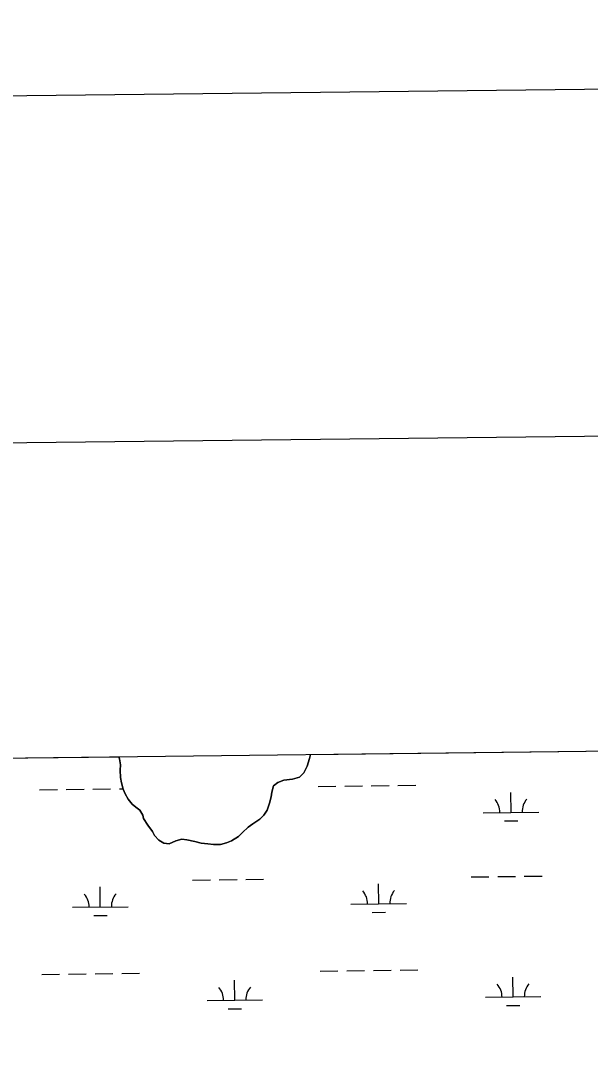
# Model space of a CAD drawing. Extents: x 3684037 to 3722149, y 433263 to 459021.
# Drawn here: x 3709603 to 3710631, y 456584 to 458438 of the extents above; entities that cross this region are included whole.
import ezdxf

# ---------------------------------------------------------------- set-up
doc = ezdxf.new("R2010")
doc.units = 0
for name, color, linetype in [('G-ANNO-NPLT', 7, 'Continuous'), ('V-ANNO-SYMB', 7, 'Continuous'), ('V-GRID-FRAM', 7, 'Continuous'), ('V-TOPO-SHOR', 7, 'Continuous'), ('V-WETL-SWMP', 7, 'Continuous')]:
    doc.layers.add(name, color=color, linetype=linetype)

msp = doc.modelspace()

# ---------------------------------------------------------------- linework, layer by layer
at = {"layer": 'G-ANNO-NPLT'}
msp.add_lwpolyline([(3684901, 433846.3), (3721565.2, 434273), (3721284, 458438), (3684619.8, 458011.4)], close=True, dxfattribs=at)
at = {"layer": 'V-ANNO-SYMB'}
msp.add_lwpolyline([(3687643.7, 434503.3), (3720724.7, 434888.3), (3720458, 457803.3), (3687377.1, 457418.4), (3687643.7, 434503.3)], dxfattribs=at)
at = {"layer": 'V-GRID-FRAM'}
msp.add_lwpolyline([(3688058.9, 456858.9), (3719789.3, 457228.1), (3720008.8, 439046.9), (3688262.6, 438677.5), (3688058.9, 456858.9)], dxfattribs=at)
at = {"layer": 'V-TOPO-SHOR'}
msp.add_lwpolyline([(3710126.2, 457115.6), (3710124.4, 457108.7), (3710120.1, 457094.4), (3710114.1, 457082.6), (3710106.2, 457074.7), (3710093.3, 457071.1), (3710078, 457069.3), (3710066.9, 457064.9), (3710059, 457059.2), (3710056.2, 457047.7), (3710054.8, 457039.1), (3710052.3, 457028), (3710047.7, 457015.1), (3710041.6, 457006.2), (3710034.5, 456999), (3710022.3, 456990.7), (3710013.7, 456984.6), (3710003.4, 456974.9), (3709995.9, 456967.8), (3709983.7, 456959.9), (3709974.4, 456956.6), (3709963.7, 456953.7), (3709951.2, 456953.3), (3709940.8, 456954.4), (3709928.6, 456956.1), (3709917.5, 456958.6), (3709903.2, 456961.8), (3709894.2, 456962.9), (3709883.5, 456960), (3709871, 456954.9), (3709861.3, 456955.6), (3709852.4, 456961), (3709844.8, 456969.9), (3709841.2, 456976.7), (3709832.6, 456988.5), (3709825.1, 457000.3), (3709823.6, 457006.4), (3709818.2, 457015.3), (3709811, 457020.6), (3709804.2, 457026), (3709797.1, 457034.9), (3709791.7, 457044.6), (3709788.4, 457053.2), (3709785.2, 457064.6), (3709783.7, 457074.3), (3709783, 457087.5), (3709783.3, 457097.2), (3709781.8, 457107.9), (3709780.6, 457111.6)], dxfattribs=at)
at = {"layer": 'V-WETL-SWMP'}
for p, q in [((3710126.2, 457115.6), (3712096.7, 457138.6)), ((3708897.7, 457101.3), (3709780.6, 457111.6)), ((3709780.6, 457111.6), (3709781.8, 457107.9)), ((3710124.4, 457108.7), (3710126.2, 457115.6)), ((3709781.8, 457107.9), (3709783.3, 457097.2)), ((3709783.3, 457097.2), (3709783, 457087.5)), ((3710114.1, 457082.6), (3710120.1, 457094.4)), ((3710120.1, 457094.4), (3710124.4, 457108.7)), ((3709783, 457087.5), (3709783.7, 457074.3)), ((3710093.3, 457071.1), (3710106.2, 457074.7)), ((3710106.2, 457074.7), (3710114.1, 457082.6)), ((3709783.7, 457074.3), (3709785.2, 457064.6)), ((3709785.2, 457064.6), (3709788.4, 457053.2)), ((3710056.2, 457047.7), (3710059, 457059.2)), ((3710059, 457059.2), (3710066.9, 457064.9)), ((3710066.9, 457064.9), (3710078, 457069.3)), ((3710078, 457069.3), (3710093.3, 457071.1)), ((3710139.6, 457058), (3710171.6, 457058.4)), ((3710187.6, 457058.6), (3710219.6, 457059)), ((3710235.6, 457059.2), (3710267.6, 457059.5)), ((3710283.6, 457059.7), (3710315.6, 457060.1)), ((3709637.7, 457052.2), (3709669.7, 457052.6)), ((3709685.7, 457052.8), (3709717.7, 457053.1)), ((3709733.7, 457053.3), (3709765.7, 457053.7)), ((3709781.7, 457053.9), (3709788.2, 457054)), ((3709788.4, 457053.2), (3709791.7, 457044.6)), ((3709791.7, 457044.6), (3709797.1, 457034.9)), ((3710052.3, 457028), (3710054.8, 457039.1)), ((3710054.8, 457039.1), (3710056.2, 457047.7)), ((3710487.5, 457011.3), (3710487.1, 457047.3)), ((3709797.1, 457034.9), (3709804.2, 457026)), ((3709804.2, 457026), (3709811, 457020.6)), ((3709811, 457020.6), (3709818.2, 457015.3)), ((3710047.7, 457015.1), (3710052.3, 457028)), ((3709818.2, 457015.3), (3709823.6, 457006.4)), ((3709823.6, 457006.4), (3709825.1, 457000.3)), ((3710034.5, 456999), (3710041.6, 457006.2)), ((3710041.6, 457006.2), (3710047.7, 457015.1)), ((3710437.5, 457010.8), (3710537.5, 457011.9)), ((3709825.1, 457000.3), (3709832.6, 456988.5)), ((3709832.6, 456988.5), (3709841.2, 456976.7)), ((3710003.4, 456974.9), (3710013.7, 456984.6)), ((3710013.7, 456984.6), (3710022.3, 456990.7)), ((3710022.3, 456990.7), (3710034.5, 456999)), ((3710475.7, 456995.8), (3710499.7, 456996.1)), ((3709841.2, 456976.7), (3709844.8, 456969.9)), ((3709844.8, 456969.9), (3709852.4, 456961)), ((3709983.7, 456959.9), (3709995.9, 456967.8)), ((3709995.9, 456967.8), (3710003.4, 456974.9)), ((3709852.4, 456961), (3709861.3, 456955.6)), ((3709861.3, 456955.6), (3709871, 456954.9)), ((3709871, 456954.9), (3709883.5, 456960)), ((3709883.5, 456960), (3709894.2, 456962.9)), ((3709894.2, 456962.9), (3709903.2, 456961.8)), ((3709903.2, 456961.8), (3709917.5, 456958.6)), ((3709917.5, 456958.6), (3709928.6, 456956.1)), ((3709928.6, 456956.1), (3709940.8, 456954.4)), ((3709940.8, 456954.4), (3709951.2, 456953.3)), ((3709951.2, 456953.3), (3709963.7, 456953.7)), ((3709963.7, 456953.7), (3709974.4, 456956.6)), ((3709974.4, 456956.6), (3709983.7, 456959.9)), ((3709913.5, 456889.2), (3709945.5, 456889.6)), ((3709961.5, 456889.8), (3709993.5, 456890.2)), ((3710009.5, 456890.3), (3710041.5, 456890.7)), ((3710415.4, 456895.1), (3710447.4, 456895.4)), ((3710463.4, 456895.6), (3710495.4, 456896)), ((3710511.4, 456896.2), (3710543.4, 456896.6)), ((3709747, 456840.9), (3709746.6, 456876.9)), ((3710248.9, 456846.7), (3710248.5, 456882.7)), ((3709697, 456840.3), (3709797, 456841.4)), ((3710198.9, 456846.1), (3710298.9, 456847.3)), ((3709735.2, 456825.3), (3709759.2, 456825.6)), ((3710237.1, 456831.1), (3710261.1, 456831.4)), ((3710143.5, 456725.4), (3710175.5, 456725.8)), ((3710191.5, 456725.9), (3710223.5, 456726.3)), ((3710239.5, 456726.5), (3710271.5, 456726.9)), ((3710287.5, 456727.1), (3710319.4, 456727.4)), ((3709641.6, 456719.5), (3709673.6, 456719.9)), ((3709689.6, 456720.1), (3709721.6, 456720.5)), ((3709737.6, 456720.7), (3709769.6, 456721)), ((3709785.6, 456721.2), (3709817.6, 456721.6)), ((3709989.5, 456672.9), (3709989.1, 456708.8)), ((3710491.3, 456678.7), (3710490.9, 456714.7)), ((3709939.5, 456672.3), (3710039.5, 456673.4)), ((3710441.3, 456678.1), (3710541.3, 456679.3)), ((3709977.7, 456657.3), (3710001.6, 456657.6)), ((3710479.5, 456663.1), (3710503.5, 456663.4))]:
    msp.add_line(p, q, dxfattribs=at)
for centre, start, end in [((3710432.2, 457011.2), 359.8949, 41.4385), ((3710542.7, 457012.5), 139.8949, 181.4385), ((3709691.8, 456840.7), 359.8949, 41.4385), ((3709802.3, 456842), 139.8949, 181.4385), ((3710193.7, 456846.5), 359.8949, 41.4385), ((3710304.1, 456847.8), 139.8949, 181.4385), ((3709934.2, 456672.7), 359.8949, 41.4385), ((3710044.7, 456674), 139.8949, 181.4385), ((3710436.1, 456678.5), 359.8949, 41.4385), ((3710546.6, 456679.8), 139.8949, 181.4385)]:
    msp.add_arc(centre, 35.2, start, end, dxfattribs=at)

doc.saveas('drawing.dxf')
